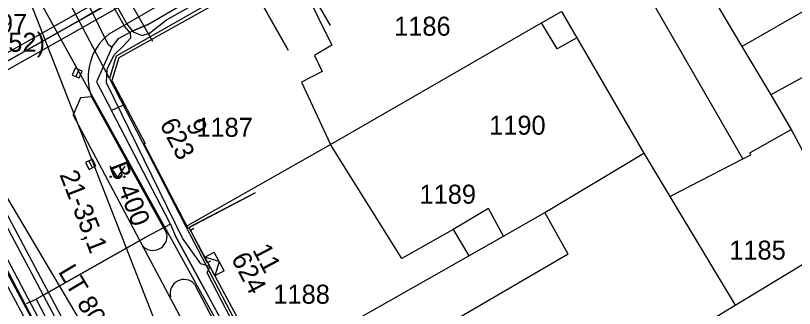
# Model space of a CAD drawing. Extents: x -601580 to 4, y -1204314 to 4.
# Drawn here: x -600007.9 to -599956.7, y -1203449.5 to -1203430.2 of the extents above; entities that cross this region are included whole.
import ezdxf

# ---------------------------------------------------------------- set-up
doc = ezdxf.new("R2010")
doc.units = 0
for name, color, linetype in [('00-EON NN', 7, 'Continuous'), ('00-INNOGY-NTL', 7, 'Continuous'), ('00-KN-HRANICE PARCEL', 7, 'Continuous'), ('00-KN-PARC. CISLA', 7, 'Continuous'), ('00-KN-VNITRNI KRESBA', 7, 'Continuous'), ('00-POLOHOPIS', 7, 'Continuous'), ('00-SITE KOM. KABEL', 7, 'Continuous'), ('00-VAK-KANAL-POPIS', 7, 'Continuous'), ('00-VAK-KANAL-POTRUBI', 7, 'Continuous'), ('00-VAK-VODA-RAD IGIS', 7, 'Continuous'), ('00-VODOVOD STAVAJICI', 7, 'Continuous'), ('11-REKONSTRUKCE  VYKOP', 7, 'Continuous'), ('11-REKONSTRUKCE VODOVOD', 7, 'Continuous'), ('Vrstva 26', 7, 'Continuous'), ('Vrstva 27', 7, 'Continuous'), ('Vrstva 36', 7, 'Continuous'), ('Vrstva 6', 7, 'Continuous'), ('Vrstva 9', 7, 'Continuous')]:
    doc.layers.add(name, color=color, linetype=linetype)

# ---------------------------------------------------------------- blocks, each defined once
blk = doc.blocks.new('6.30_102')
at = {"layer": 'Vrstva 27'}
blk.add_line((-0.25, 0), (0.25, 0), dxfattribs=at)
blk.add_lwpolyline([(-0.25, -0.249), (0.249, -0.25), (0.25, 0.249), (-0.249, 0.25)], close=True, dxfattribs=at)
blk = doc.blocks.new('6.30_414')
at = {"layer": 'Vrstva 27'}
blk.add_line((-0.25, 0), (0.25, 0), dxfattribs=at)
blk.add_lwpolyline([(-0.25, -0.25), (0.25, -0.25), (0.25, 0.25), (-0.25, 0.25)], close=True, dxfattribs=at)
blk = doc.blocks.new('VCHOD_1134')
at = {"layer": 'Vrstva 6'}
blk.add_line((0, 0.25), (0, 0), dxfattribs=at)
blk = doc.blocks.new('VCHOD_1136')
at = {"layer": 'Vrstva 6'}
blk.add_line((0, 0.25), (0, 0), dxfattribs=at)
blk = doc.blocks.new('3.14_408')
at = {"layer": 'Vrstva 36'}
blk.add_lwpolyline([(-0.5, 0.75), (0, 0), (0.5, 0.75)], dxfattribs=at)
for centre in [(-0.45, 0.05), (0.449, 0.05)]:
    blk.add_circle(centre, 0.05, dxfattribs=at)
blk = doc.blocks.new('NN630')
at = {"layer": 'Vrstva 9'}
for points in [[(-3, -700), (-703, 0)], [(-703, -700), (-703, 0), (697, 0), (697, -700)], [(-3, -700), (697, 0)], [(-703, -700), (697, -700)]]:
    blk.add_lwpolyline(points, dxfattribs=at)

msp = doc.modelspace()

# ---------------------------------------------------------------- linework, layer by layer
at = {"layer": '00-EON NN'}
for points in [[(-600005.41, -1203421.675), (-600004.872, -1203423.193), (-600000.597, -1203430.793), (-600000.193, -1203431.281), (-599999.61, -1203431.52), (-599999.12, -1203431.37), (-599998.01, -1203430.5), (-599993.66, -1203428.05), (-599992.767, -1203428.301), (-599992.73, -1203427.63), (-599990.17, -1203426.19), (-599981.32, -1203421.19), (-599978.83, -1203419.74), (-599976.34, -1203418.41), (-599975.678, -1203418.575), (-599975.71, -1203417.96), (-599975.32, -1203417.54), (-599972.54, -1203416.19), (-599970.18, -1203414.91), (-599966.86, -1203412.98), (-599966.13, -1203413.062), (-599966.02, -1203412.42), (-599960.1, -1203409.11), (-599953.72, -1203405.44)], [(-600005.749, -1203421.872), (-600005.566, -1203422.376), (-600005.716, -1203422.831), (-600006.114, -1203422.941), (-600006.941, -1203422.95), (-600009.923, -1203422.821), (-600018.167, -1203426.857), (-600014.141, -1203434.352), (-600011.172, -1203441.172), (-600002.898, -1203456.852), (-600003.012, -1203459.424), (-600001.795, -1203461.342), (-599997.752, -1203469.329)], [(-599985.03, -1203471.3), (-599985.225, -1203470.7), (-599985.95, -1203468.01), (-599987.55, -1203464.2), (-599988.77, -1203461.63), (-599987.625, -1203460.754), (-599988.76, -1203460.44), (-599989.98, -1203457.62), (-599993.08, -1203451.45), (-599995.32, -1203447.15), (-599995.153, -1203446.717), (-599995.74, -1203446.55), (-599996.94, -1203444.85), (-600001.95, -1203434.64), (-600001.91, -1203433.75), (-600001.45, -1203432.79), (-600000.86, -1203432.22), (-600000.34, -1203431.69), (-600000.372, -1203431.379), (-600000.763, -1203430.907), (-600005.048, -1203423.287), (-600005.584, -1203421.774)]]:
    msp.add_lwpolyline(points, dxfattribs=at)
at = {"layer": '00-INNOGY-NTL'}
msp.add_line((-600002.45, -1203425.74), (-599998.93, -1203431.9), dxfattribs=at)
msp.add_lwpolyline([(-600006.76, -1203428.51), (-599992.64, -1203454.02), (-599992.18, -1203454.85), (-599991.74, -1203455.63)], dxfattribs=at)
at = {"layer": '00-KN-HRANICE PARCEL'}
for p, q in [((-600001.76, -1203434.36), (-600008.34, -1203421.83)), ((-599973.31, -1203430.69), (-599972.01, -1203429.94)), ((-599972.01, -1203429.94), (-599971, -1203431.67)), ((-599987.2, -1203438.69), (-599973.31, -1203430.69)), ((-600016.44, -1203431.87), (-600003.37, -1203456.7)), ((-599971, -1203431.67), (-599966.59, -1203439.27)), ((-599952.23, -1203432.15), (-599958.23, -1203435.44)), ((-600001.76, -1203434.36), (-599996.72, -1203444.1)), ((-599958.23, -1203435.44), (-599956.88, -1203437.72)), ((-599956.88, -1203437.72), (-599953.08, -1203444.83)), ((-599996.72, -1203444.1), (-599987.2, -1203438.69)), ((-599966.59, -1203439.27), (-599964.88, -1203442.11)), ((-599964.88, -1203442.11), (-599960.57, -1203449.26)), ((-599996.72, -1203444.1), (-599991.69, -1203453.72)), ((-599960.57, -1203449.26), (-599954.85, -1203445.79)), ((-599962.19, -1203450.25), (-599960.57, -1203449.26))]:
    msp.add_line(p, q, dxfattribs=at)
for points in [[(-599970.24, -1203415.2), (-599965.99, -1203422.36), (-599965.01, -1203424.01), (-599963.99, -1203425.74), (-599960.13, -1203432.24), (-599958.23, -1203435.44)], [(-599989.95, -1203426.41), (-600001.32, -1203432.88), (-600001.76, -1203434.36)], [(-599989.95, -1203426.41), (-599987.11, -1203432.16), (-599988.26, -1203432.84), (-599987.75, -1203433.89), (-599989.12, -1203434.59), (-599987.2, -1203438.69)], [(-599971, -1203431.67), (-599972.29, -1203432.41), (-599973.31, -1203430.69)], [(-599964.88, -1203442.11), (-599960.07, -1203439.65), (-599959.53, -1203439.37), (-599959.6, -1203439.24), (-599956.88, -1203437.72)], [(-599975.81, -1203444.72), (-599976.8, -1203442.91), (-599979.14, -1203444.29), (-599982.5, -1203446.2), (-599987.2, -1203438.69)], [(-599975.81, -1203444.72), (-599973.09, -1203443.17), (-599966.59, -1203439.27)], [(-599991.69, -1203453.72), (-599978.11, -1203446.02), (-599975.81, -1203444.72)]]:
    msp.add_lwpolyline(points, dxfattribs=at)
at = {"layer": '00-KN-VNITRNI KRESBA'}
for p, q in [((-599960.07, -1203439.65), (-599967.07, -1203427.49)), ((-599960.13, -1203432.24), (-599954.19, -1203428.84)), ((-599971.57, -1203445.91), (-599973.09, -1203443.17)), ((-599979.14, -1203444.29), (-599978.11, -1203446.02)), ((-599971.57, -1203445.91), (-599982.28, -1203452.15))]:
    msp.add_line(p, q, dxfattribs=at)
at = {"layer": '00-POLOHOPIS'}
for p, q in [((-599993.32, -1203426.542), (-600001.8, -1203431.432)), ((-600001.841, -1203455.789), (-600013.006, -1203434.837)), ((-600002.937, -1203435.568), (-600003.663, -1203435.619)), ((-600002.937, -1203435.568), (-599997.97, -1203444.576)), ((-600003.663, -1203435.619), (-600004.14, -1203436.736)), ((-599988.669, -1203465.946), (-600004.14, -1203436.736)), ((-600003.329, -1203456.731), (-600011.047, -1203442.374)), ((-599996.428, -1203444.349), (-599995.324, -1203446.479)), ((-599996.151, -1203447.892), (-599990.754, -1203458.105))]:
    msp.add_line(p, q, dxfattribs=at)
for points in [[(-599987.2, -1203430.867), (-599989.698, -1203426.536), (-599992.448, -1203428.122), (-599990.003, -1203432.484)], [(-599990.003, -1203432.484), (-599992.448, -1203428.122), (-600001.132, -1203432.99), (-600001.603, -1203434.48), (-599999.409, -1203438.642), (-599999.48, -1203438.679), (-599996.586, -1203444.2), (-599992.158, -1203441.879)], [(-599992.158, -1203441.879), (-599996.524, -1203444.168), (-599991.375, -1203453.738), (-599991.322, -1203453.71), (-599986.895, -1203451.386)], [(-600003.763, -1203456.769), (-600011.399, -1203442.563)]]:
    msp.add_lwpolyline(points, dxfattribs=at)
for centre, radius, start, end in [((-599999.464, -1203434.298), 3.698, 129.1779, 200.0799), ((-599998.899, -1203444.723), 0.941, 222.5102, 8.9988), ((-599996.846, -1203448.494), 0.92, 40.9062, 194.7986)]:
    msp.add_arc(centre, radius, start, end, dxfattribs=at)
at = {"layer": '00-SITE KOM. KABEL'}
for points in [[(-599980.82, -1203409.33), (-600006.56, -1203423.83), (-600009.84, -1203422.75), (-600017.8, -1203426.63), (-600001.72, -1203456.88)], [(-599980.82, -1203409.33), (-600006.56, -1203423.83), (-600009.84, -1203422.75), (-600017.8, -1203426.63), (-600001.72, -1203456.88)], [(-600001.61, -1203432.32), (-600001.16, -1203431.73), (-600000.3, -1203431.26), (-599999.22, -1203430.8), (-599990.33, -1203425.61), (-599981.41, -1203420.55), (-599978.04, -1203418.66), (-599972.17, -1203415.37)], [(-600001.61, -1203432.32), (-600001.85, -1203432.11), (-600005.37, -1203424.9), (-600006.18, -1203423.46)], [(-600001.85, -1203432.11), (-600005.37, -1203424.9)], [(-599999.22, -1203430.8), (-600000.3, -1203431.26)], [(-600001.61, -1203432.32), (-600002.61, -1203434.57), (-600001.63, -1203436.46)], [(-600000.74, -1203436.06), (-600001.63, -1203436.46)], [(-599997.74, -1203443.94), (-600001.63, -1203436.46)], [(-599997.74, -1203443.94), (-599999.37, -1203444.79), (-600006.07, -1203448.59), (-600006.57, -1203448.87)], [(-599997.74, -1203443.94), (-599997.43, -1203444.69), (-599995.5, -1203448.21), (-599993.45, -1203451.99)], [(-600006.07, -1203448.59), (-599999.37, -1203444.79)], [(-599995.5, -1203448.21), (-599997.43, -1203444.69)], [(-600006.57, -1203448.87), (-600002.63, -1203456.48), (-600002.92, -1203458.35), (-600004.22, -1203461.22), (-600005.48, -1203462.05), (-600012.63, -1203465.71)], [(-600007.22, -1203449.15), (-600006.57, -1203448.87)]]:
    msp.add_lwpolyline(points, dxfattribs=at)
at = {"layer": '00-VAK-KANAL-POTRUBI'}
msp.add_lwpolyline([(-600006.906, -1203429.481), (-599994.143, -1203462.179)], dxfattribs=at)
at = {"layer": '00-VAK-VODA-RAD IGIS'}
msp.add_lwpolyline([(-600012.501, -1203435.483), (-599997.343, -1203461.018)], dxfattribs=at)
at = {"layer": '00-VODOVOD STAVAJICI'}
msp.add_lwpolyline([(-599905.396, -1203375.418), (-599929.281, -1203388.71), (-599951.16, -1203400.973), (-599997.853, -1203427.089), (-600003.348, -1203430.314), (-600012.501, -1203435.483)], dxfattribs=at)
at = {"layer": '11-REKONSTRUKCE  VYKOP'}
for points in [[(-600012.747, -1203435.048), (-599974.752, -1203413.595), (-599940.464, -1203394.405), (-599905.641, -1203374.982), (-599839.513, -1203337.692), (-599815.093, -1203323.609), (-599803.159, -1203313.09)], [(-600012.255, -1203435.918), (-599974.261, -1203414.467), (-599939.977, -1203395.278), (-599905.151, -1203375.854), (-599839.017, -1203338.56), (-599814.507, -1203324.425), (-599802.497, -1203313.84)]]:
    msp.add_lwpolyline(points, dxfattribs=at)
at = {"layer": '11-REKONSTRUKCE VODOVOD'}
msp.add_lwpolyline([(-600012.501, -1203435.483), (-599974.506, -1203414.031), (-599940.22, -1203394.841), (-599905.396, -1203375.418), (-599839.265, -1203338.126), (-599814.8, -1203324.017), (-599802.828, -1203313.465)], dxfattribs=at)

# ---------------------------------------------------------------- block references
at = {"layer": '00-POLOHOPIS'}
for name, p, xscale, yscale, rotation in [('6.30_414', (-600003.879, -1203433.994), 0.9999989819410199, 0.9999989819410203, -113.12421498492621), ('6.30_102', (-600002.988, -1203439.998), 0.9999992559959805, 0.9999992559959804, 117.6352836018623), ('VCHOD_1134', (-599996.428, -1203444.349), 1.00000132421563, 1.00000132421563, -62.60183742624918), ('VCHOD_1136', (-599995.324, -1203446.479), 1.00000132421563, 1.00000132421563, -62.60183742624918)]:
    msp.add_blockref(name, p, dxfattribs=dict(at, xscale=xscale, yscale=yscale, rotation=rotation))
msp.add_blockref('3.14_408', (-600001.221, -1203440.87), dxfattribs=at)
at = {"layer": 'Vrstva 26', "xscale": 0.0010000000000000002, "yscale": 0.0010000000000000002, "rotation": 118.28194442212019}
msp.add_blockref('NN630', (-599995.152, -1203446.717), dxfattribs=at)

# ---------------------------------------------------------------- texts
at = {"layer": '00-KN-PARC. CISLA'}
for s, p in [('1186', (-599983.017, -1203431.54)), ('1187', (-599996.037, -1203438.19)), ('1190', (-599976.765, -1203438.053)), ('1189', (-599981.347, -1203442.59)), ('1185', (-599960.957, -1203446.27)), ('1188', (-599990.967, -1203449.17))]:
    msp.add_text(s, height=1.25, dxfattribs=at).set_placement(p)
at = {"layer": '00-POLOHOPIS'}
for s, rotation, p in [('623', 297.6626, (-599998.478, -1203437.359)), ('9', 297.6626, (-599996.76, -1203437.407)), ('11', 297.6624, (-599992.374, -1203445.623)), ('624', 297.6624, (-599993.772, -1203446.187))]:
    msp.add_text(s, height=1.25, rotation=rotation, dxfattribs=at).set_placement(p)
at = {"layer": '00-VAK-KANAL-POPIS'}
for s, p in [('256,97 ', (-600012.287, -1203431.354)), ('(254,52)', (-600012.219, -1203432.595))]:
    msp.add_text(s, height=1.25, dxfattribs=at).set_placement(p)
for s, p in [('B 400', (-600001.788, -1203440.117)), ('21-35,1', (-600005.059, -1203440.674))]:
    msp.add_text(s, height=1.25, rotation=291.32, dxfattribs=at).set_placement(p)
at = {"layer": '00-VAK-VODA-RAD IGIS'}
msp.add_text('LT 80', height=1.25, rotation=300.69, dxfattribs=at).set_placement((-600005.163, -1203447.06))

doc.saveas('drawing.dxf')
